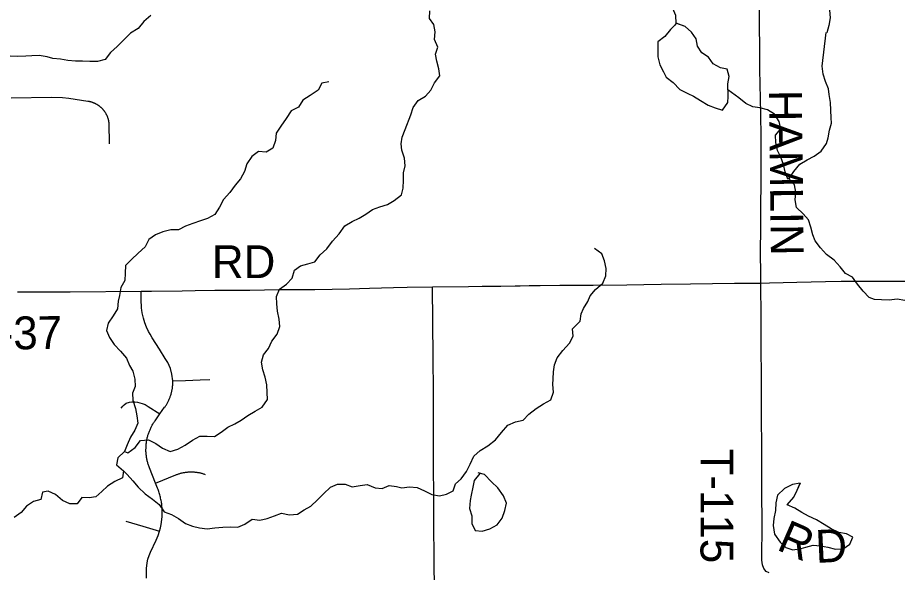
# Model space of a CAD drawing. Extents: x 0 to 34, y 0 to 22.
# Drawn here: x 5.217 to 5.977, y 17.083 to 17.563 of the extents above; entities that cross this region are included whole.
import ezdxf

# ---------------------------------------------------------------- set-up
doc = ezdxf.new("R2010")
doc.units = 0
for name, color, linetype in [('GM_X_Minor_Lake', 7, 'Continuous'), ('GM_X_Minor_River', 7, 'Continuous'), ('GM_X_Township_Road', 7, 'Continuous'), ('GM_X_Township_Road_Text', 7, 'Continuous')]:
    doc.layers.add(name, color=color, linetype=linetype)

msp = doc.modelspace()

# ---------------------------------------------------------------- linework, layer by layer
at = {"layer": 'GM_X_Minor_Lake'}
for points in [[(5.78625, 17.55776), (5.78499, 17.55605), (5.78122, 17.55235), (5.7763, 17.54609), (5.77044, 17.54154), (5.77026, 17.5349), (5.77045, 17.52864), (5.77196, 17.52162), (5.77537, 17.51574), (5.77764, 17.511), (5.78351, 17.50645), (5.78937, 17.50038), (5.79618, 17.49697), (5.80129, 17.4947), (5.80735, 17.49072), (5.81378, 17.48693), (5.81983, 17.48447), (5.82626, 17.48257), (5.8308, 17.48902), (5.83099, 17.49434), (5.83098, 17.50515)], [(5.78616, 17.55765), (5.78499, 17.55605), (5.78122, 17.55235), (5.7763, 17.54609), (5.77044, 17.54154), (5.77026, 17.5349), (5.77045, 17.52864), (5.77196, 17.52162), (5.77537, 17.51574), (5.77764, 17.511), (5.78351, 17.50645), (5.78937, 17.50038), (5.79618, 17.49697), (5.80129, 17.4947), (5.80735, 17.49072), (5.81378, 17.48693), (5.81983, 17.48447), (5.82626, 17.48257), (5.8308, 17.48902), (5.83099, 17.49434), (5.83098, 17.50515)], [(5.83098, 17.50515), (5.83212, 17.5116), (5.83022, 17.51786), (5.82455, 17.51899), (5.81812, 17.52259), (5.81414, 17.52847), (5.80846, 17.53207), (5.80468, 17.53776), (5.80335, 17.54421), (5.79938, 17.55009), (5.79389, 17.55483), (5.78591, 17.55789)], [(5.83098, 17.50515), (5.83212, 17.5116), (5.83022, 17.51786), (5.82455, 17.51899), (5.81812, 17.52259), (5.81414, 17.52847), (5.80846, 17.53207), (5.80468, 17.53776), (5.80335, 17.54421), (5.79938, 17.55009), (5.79389, 17.55483), (5.78625, 17.55776)], [(5.61663, 17.16833), (5.61171, 17.16207), (5.61039, 17.15637), (5.60907, 17.14955), (5.60813, 17.1448), (5.60756, 17.13797), (5.60964, 17.13171), (5.60946, 17.12489), (5.61249, 17.11882), (5.61854, 17.11825)], [(5.61854, 17.11825), (5.62516, 17.12034), (5.6314, 17.12376), (5.63575, 17.12964), (5.63801, 17.13628), (5.63953, 17.14254), (5.63706, 17.14899), (5.63214, 17.15582), (5.62666, 17.16113), (5.62041, 17.16738), (5.61511, 17.16871)], [(5.61854, 17.11825), (5.62516, 17.12034), (5.6314, 17.12376), (5.63575, 17.12964), (5.63801, 17.13628), (5.63953, 17.14254), (5.63706, 17.14899), (5.63214, 17.15582), (5.62666, 17.16113), (5.62041, 17.16738), (5.61663, 17.16833)], [(5.89344, 17.15988), (5.88673, 17.1588), (5.87992, 17.15519), (5.87387, 17.1495), (5.87236, 17.14285), (5.87199, 17.13621), (5.87067, 17.12919), (5.86991, 17.12312), (5.87124, 17.11573), (5.87597, 17.1089), (5.88089, 17.10416), (5.88713, 17.10227), (5.89413, 17.10322)], [(5.89339, 17.15987), (5.88673, 17.1588), (5.87992, 17.15519), (5.87387, 17.1495), (5.87236, 17.14285), (5.87199, 17.13621), (5.87067, 17.12919), (5.86991, 17.12312), (5.87124, 17.11573), (5.87597, 17.1089), (5.88089, 17.10416), (5.88713, 17.10227), (5.89413, 17.10322)], [(5.89413, 17.10322), (5.89829, 17.10455), (5.90453, 17.10626), (5.91096, 17.10569), (5.91721, 17.10456), (5.92402, 17.10286), (5.93045, 17.10305), (5.93631, 17.10704), (5.93896, 17.11311), (5.93328, 17.11614), (5.92685, 17.11709), (5.92023, 17.12031), (5.91417, 17.1241), (5.90736, 17.12808), (5.90055, 17.1313), (5.89469, 17.13433), (5.88882, 17.13831), (5.8822, 17.14115), (5.88787, 17.14761), (5.8909, 17.15368), (5.89354, 17.16013)], [(5.89413, 17.10322), (5.89829, 17.10455), (5.90453, 17.10626), (5.91096, 17.10569), (5.91721, 17.10456), (5.92402, 17.10286), (5.93045, 17.10305), (5.93631, 17.10704), (5.93896, 17.11311), (5.93328, 17.11614), (5.92685, 17.11709), (5.92023, 17.12031), (5.91417, 17.1241), (5.90736, 17.12808), (5.90055, 17.1313), (5.89469, 17.13433), (5.88882, 17.13831), (5.8822, 17.14115), (5.88787, 17.14761), (5.8909, 17.15368), (5.89344, 17.15988)]]:
    msp.add_lwpolyline(points, dxfattribs=at)
at = {"layer": 'GM_X_Minor_River'}
for points in [[(5.78616, 17.55765), (5.78601, 17.56448), (5.78341, 17.57049), (5.78212, 17.57748), (5.78235, 17.58355), (5.78183, 17.58999), (5.77924, 17.59562), (5.77909, 17.60207), (5.77648, 17.60846), (5.77114, 17.61872)], [(5.91812, 17.57588), (5.91919, 17.56225), (5.91801, 17.55577), (5.91646, 17.54928)], [(5.30927, 17.1873), (5.31232, 17.18605), (5.31865, 17.19056), (5.32323, 17.19673), (5.33021, 17.19746), (5.33653, 17.19419), (5.34229, 17.19015), (5.34879, 17.18727), (5.35555, 17.18932), (5.3619, 17.19269), (5.36804, 17.19701), (5.37439, 17.20038), (5.38082, 17.20053), (5.38707, 17.2003), (5.39284, 17.20403), (5.39861, 17.20815), (5.40459, 17.21113), (5.41019, 17.2143), (5.41596, 17.21823), (5.4223, 17.22217), (5.42827, 17.22572), (5.43304, 17.23209), (5.43271, 17.23834), (5.43237, 17.24479), (5.43108, 17.2514), (5.42886, 17.2578), (5.42776, 17.26441), (5.4295, 17.2709), (5.43372, 17.27631), (5.43679, 17.28264), (5.44119, 17.28881), (5.44369, 17.29532), (5.44297, 17.30176), (5.44168, 17.30856), (5.44096, 17.31499), (5.44082, 17.32144), (5.44332, 17.32775), (5.44946, 17.33188), (5.45426, 17.33711), (5.45618, 17.34399), (5.46139, 17.3479), (5.46797, 17.34957), (5.47398, 17.35142), (5.47857, 17.35722), (5.48431, 17.36266), (5.48926, 17.36904), (5.49497, 17.37562), (5.49992, 17.38237), (5.50608, 17.38612), (5.51206, 17.3891), (5.51803, 17.39266), (5.5238, 17.39658), (5.53018, 17.39901), (5.53675, 17.40087), (5.54234, 17.40441), (5.54885, 17.40912), (5.55023, 17.41503), (5.55045, 17.42186), (5.55049, 17.42831), (5.55205, 17.43442), (5.55133, 17.44104), (5.5491, 17.44782), (5.54859, 17.45331), (5.54941, 17.45902), (5.55189, 17.46591), (5.5569, 17.47855), (5.55883, 17.48485), (5.56305, 17.49083), (5.56939, 17.49458), (5.57418, 17.49981), (5.57725, 17.50615), (5.58203, 17.51233), (5.58094, 17.51837), (5.57928, 17.52478), (5.57819, 17.53102), (5.58014, 17.53695), (5.57734, 17.54352), (5.57775, 17.55036), (5.57685, 17.5566), (5.57313, 17.56183), (5.57336, 17.56847)], [(5.33215, 17.5644), (5.32603, 17.55914), (5.32107, 17.55314), (5.31454, 17.54901), (5.309, 17.54357), (5.30308, 17.53755), (5.29715, 17.53229), (5.29256, 17.52631), (5.28598, 17.52464), (5.27937, 17.52448), (5.27312, 17.52491), (5.26706, 17.52496), (5.26043, 17.52556), (5.25398, 17.52655), (5.24735, 17.52716), (5.24258, 17.52875), (5.23575, 17.52973), (5.22914, 17.52939), (5.22404, 17.52908), (5.21705, 17.52892), (5.21043, 17.52915)], [(5.88304, 17.42406), (5.88418, 17.42371), (5.88802, 17.42949), (5.89317, 17.43587), (5.89932, 17.43942), (5.90549, 17.44279), (5.91163, 17.44711), (5.9162, 17.45366), (5.91761, 17.45844), (5.91878, 17.4651), (5.92034, 17.47121), (5.92023, 17.47595), (5.91989, 17.48239), (5.91955, 17.48922), (5.91844, 17.49602), (5.91776, 17.50094), (5.91516, 17.50733), (5.91312, 17.51373), (5.9124, 17.52054), (5.91581, 17.54969)], [(5.48608, 17.50707), (5.47987, 17.50579), (5.4768, 17.49984), (5.46991, 17.49512), (5.46338, 17.49118), (5.45973, 17.48521), (5.45338, 17.48184), (5.44918, 17.47529), (5.44461, 17.46855), (5.44059, 17.46257), (5.43998, 17.45611), (5.43767, 17.44961), (5.4317, 17.44624), (5.42526, 17.44666), (5.4193, 17.44254), (5.4151, 17.43618), (5.41299, 17.4295), (5.40954, 17.42297), (5.40513, 17.41774), (5.40035, 17.41137), (5.39501, 17.40518), (5.39138, 17.39864), (5.38737, 17.39229), (5.38102, 17.38873), (5.37502, 17.38669), (5.36845, 17.38445), (5.36208, 17.38203), (5.3561, 17.37885), (5.34929, 17.37889), (5.34252, 17.37721), (5.33615, 17.3746), (5.33038, 17.37067), (5.32731, 17.36415), (5.3212, 17.35889), (5.31546, 17.35344), (5.3101, 17.3482), (5.31006, 17.34137), (5.30964, 17.33529), (5.30619, 17.32895), (5.30503, 17.32209), (5.304, 17.31732), (5.30321, 17.31066), (5.29957, 17.30451), (5.29537, 17.29815), (5.29381, 17.29186), (5.2964, 17.28584), (5.30033, 17.27987), (5.30594, 17.27411), (5.311, 17.26797), (5.31379, 17.26159), (5.31655, 17.25672), (5.31841, 17.24993), (5.31856, 17.24348), (5.31624, 17.23774), (5.31657, 17.23149), (5.31881, 17.22452), (5.32009, 17.2181), (5.32081, 17.21166), (5.3183, 17.20572), (5.31466, 17.19957), (5.31178, 17.19305), (5.30927, 17.1873), (5.30372, 17.18186), (5.30235, 17.17557), (5.30852, 17.1704), (5.30753, 17.16431), (5.30098, 17.16131), (5.29464, 17.15737), (5.28964, 17.15251), (5.28464, 17.14803), (5.2788, 17.14714), (5.27255, 17.14756), (5.26833, 17.14196), (5.26209, 17.14182), (5.25579, 17.14471), (5.2498, 17.15007), (5.24349, 17.15296), (5.23841, 17.15209), (5.23704, 17.14579), (5.23065, 17.14394), (5.22469, 17.14001), (5.22009, 17.1344), (5.21414, 17.13028)], [(5.88304, 17.42406), (5.88268, 17.42291), (5.88046, 17.42912), (5.87899, 17.43554), (5.87677, 17.44175), (5.8738, 17.44756), (5.87231, 17.45454), (5.87216, 17.46099), (5.87658, 17.46641), (5.8753, 17.47264), (5.87118, 17.47899), (5.86504, 17.48283), (5.85857, 17.48458), (5.85231, 17.48538), (5.84638, 17.48828), (5.84041, 17.49327), (5.8307, 17.49996)], [(5.98381, 17.31787), (5.97717, 17.31905), (5.97019, 17.31813), (5.96376, 17.31836), (5.9577, 17.3186), (5.95293, 17.32058), (5.94789, 17.32596), (5.94283, 17.33191), (5.93872, 17.33808), (5.93241, 17.34116), (5.92793, 17.34694), (5.92288, 17.3527), (5.91615, 17.35767), (5.91091, 17.36343), (5.90642, 17.36958), (5.90422, 17.37466), (5.90255, 17.38126), (5.90051, 17.38766), (5.89586, 17.39286), (5.89025, 17.39824), (5.88915, 17.40504), (5.88956, 17.41169), (5.88847, 17.41792), (5.88304, 17.42406)], [(5.30852, 17.1704), (5.31162, 17.16725), (5.31666, 17.16186), (5.32113, 17.15646), (5.32732, 17.15073), (5.33347, 17.14613), (5.33944, 17.14152), (5.34356, 17.13498), (5.35004, 17.13285), (5.35618, 17.1292), (5.36214, 17.12497), (5.36824, 17.12265), (5.37433, 17.12108), (5.38078, 17.12028), (5.38756, 17.12119), (5.39436, 17.12192), (5.40078, 17.12207), (5.40722, 17.12184), (5.4134, 17.12426), (5.41973, 17.12858), (5.42637, 17.12778), (5.43276, 17.12926), (5.43895, 17.13168), (5.44514, 17.13391), (5.45198, 17.13236), (5.45896, 17.1329), (5.46455, 17.13664), (5.47034, 17.13999), (5.47607, 17.14544), (5.48144, 17.15069), (5.48735, 17.15651), (5.49354, 17.15893), (5.49996, 17.15908), (5.50626, 17.15657), (5.51304, 17.15768), (5.51907, 17.15858), (5.52594, 17.15589), (5.5322, 17.15527), (5.53801, 17.15769), (5.54445, 17.15708), (5.5492, 17.15586), (5.5558, 17.15677), (5.56225, 17.15616), (5.56875, 17.15308), (5.57487, 17.15), (5.5817, 17.14902), (5.58772, 17.1503), (5.59352, 17.15309), (5.59546, 17.1592), (5.60046, 17.16368), (5.60504, 17.17005), (5.60811, 17.17638), (5.61136, 17.1831), (5.61692, 17.18816), (5.62344, 17.1921), (5.62994, 17.19738), (5.63528, 17.20376), (5.64081, 17.20996), (5.64736, 17.21296), (5.65395, 17.21425), (5.65893, 17.21948), (5.66525, 17.22437), (5.67158, 17.2285), (5.67774, 17.23206), (5.68005, 17.23857), (5.67971, 17.2452), (5.67998, 17.24995), (5.68021, 17.25602), (5.68102, 17.2623), (5.68334, 17.26824), (5.6883, 17.27461), (5.69402, 17.28081), (5.69709, 17.28696), (5.69656, 17.29339), (5.70322, 17.3), (5.70402, 17.30628), (5.70618, 17.31107), (5.70982, 17.31704), (5.71198, 17.32183), (5.71658, 17.32744), (5.7227, 17.3327), (5.72539, 17.33921), (5.7258, 17.34567), (5.72414, 17.35209), (5.72192, 17.35829), (5.71558, 17.3627)]]:
    msp.add_lwpolyline(points, dxfattribs=at)
at = {"layer": 'GM_X_Township_Road'}
for points in [[(5.86658, 17.08229), (5.86399, 17.08354), (5.86198, 17.08595), (5.86077, 17.08912), (5.86014, 17.09327), (5.86023, 17.0981), (5.86046, 17.12013), (5.86023, 17.1573), (5.86019, 17.18804), (5.85992, 17.21971), (5.85988, 17.24388), (5.85974, 17.28535), (5.8597, 17.30273), (5.85939, 17.33288), (5.85934, 17.34209), (5.85916, 17.35795), (5.85925, 17.38234), (5.85938, 17.40023), (5.85956, 17.4186), (5.85973, 17.43897), (5.85967, 17.45874), (5.85926, 17.47972), (5.85862, 17.51771), (5.85846, 17.53326), (5.8578, 17.58483)], [(5.21139, 17.49312), (5.24624, 17.49378), (5.25581, 17.4934), (5.26135, 17.4929), (5.27754, 17.49035), (5.27804, 17.49027), (5.27841, 17.49021), (5.27878, 17.49014), (5.27914, 17.49006), (5.2795, 17.48998), (5.27987, 17.48989), (5.28023, 17.48979), (5.28059, 17.48969), (5.28094, 17.48958), (5.2813, 17.48947), (5.28165, 17.48935), (5.282, 17.48922), (5.28235, 17.48909), (5.2827, 17.48895), (5.28304, 17.4888), (5.28338, 17.48865), (5.28372, 17.4885), (5.28405, 17.48833), (5.28438, 17.48816), (5.28471, 17.48799), (5.28504, 17.48781), (5.28536, 17.48762), (5.28568, 17.48743), (5.286, 17.48723), (5.28631, 17.48703), (5.28662, 17.48682), (5.28693, 17.48661), (5.28723, 17.48639), (5.28753, 17.48617), (5.28782, 17.48594), (5.28811, 17.48571), (5.2884, 17.48547), (5.28868, 17.48522), (5.28896, 17.48497), (5.28923, 17.48472), (5.2895, 17.48446), (5.28976, 17.4842), (5.29002, 17.48393), (5.29028, 17.48366), (5.29052, 17.48338), (5.29077, 17.4831), (5.29101, 17.48282), (5.29125, 17.48253), (5.29148, 17.48223), (5.2917, 17.48194), (5.29192, 17.48164), (5.29213, 17.48133), (5.29235, 17.48102), (5.29255, 17.48071), (5.29275, 17.48039), (5.29294, 17.48007), (5.29313, 17.47975), (5.29331, 17.47943), (5.29348, 17.4791), (5.29365, 17.47877), (5.29382, 17.47843), (5.29397, 17.47809), (5.29413, 17.47775), (5.29427, 17.47741), (5.29441, 17.47707), (5.29455, 17.47672), (5.29468, 17.47637), (5.2948, 17.47602), (5.29491, 17.47566), (5.29502, 17.4753), (5.29513, 17.47495), (5.29522, 17.47459), (5.29531, 17.47423), (5.2954, 17.47386), (5.29548, 17.4735), (5.29555, 17.47313), (5.29561, 17.47276), (5.29567, 17.4724), (5.29573, 17.47203), (5.29577, 17.47166), (5.29581, 17.47129), (5.29584, 17.47091), (5.29618, 17.45329)], [(5.21676, 17.32534), (5.26254, 17.32544), (5.3238, 17.32588), (5.33285, 17.32605), (5.35927, 17.32628), (5.37057, 17.32646), (5.38759, 17.32672), (5.41783, 17.32692), (5.44292, 17.32723), (5.47398, 17.32743), (5.50388, 17.32798), (5.52105, 17.32846), (5.54198, 17.32901), (5.55368, 17.32926), (5.57549, 17.32956), (5.60664, 17.33001), (5.61848, 17.33017), (5.63456, 17.33038), (5.647, 17.33056), (5.65138, 17.33062), (5.65921, 17.33072), (5.66853, 17.33081), (5.68578, 17.33097), (5.69906, 17.33113), (5.71452, 17.33125), (5.74347, 17.33153), (5.75822, 17.33173), (5.7731, 17.33188), (5.79866, 17.33226), (5.83661, 17.33278), (5.85939, 17.33288), (5.86676, 17.33301), (5.89049, 17.33364), (5.91534, 17.33422), (5.92894, 17.33449), (5.94221, 17.33469), (5.96652, 17.3346), (6.00021, 17.33467)], [(5.3283, 17.07764), (5.32841, 17.08612), (5.32902, 17.09093), (5.32961, 17.09413), (5.33058, 17.09722), (5.33185, 17.10027), (5.33675, 17.11042), (5.3385, 17.11443), (5.33965, 17.11826), (5.34053, 17.12124), (5.34113, 17.12396), (5.34147, 17.12624), (5.34198, 17.13111), (5.34188, 17.13885), (5.34178, 17.13984), (5.34166, 17.14084), (5.34153, 17.14183), (5.34138, 17.14282), (5.34121, 17.1438), (5.34103, 17.14478), (5.34083, 17.14576), (5.34062, 17.14674), (5.34038, 17.14771), (5.34014, 17.14868), (5.33987, 17.14964), (5.3396, 17.1506), (5.3393, 17.15155), (5.33899, 17.1525), (5.33867, 17.15344), (5.33833, 17.15437), (5.3379, 17.15549), (5.33615, 17.1599), (5.33091, 17.17316), (5.33057, 17.17406), (5.33031, 17.17477), (5.33007, 17.17547), (5.32985, 17.17619), (5.32963, 17.1769), (5.32943, 17.17762), (5.32923, 17.17835), (5.32906, 17.17907), (5.32889, 17.1798), (5.32874, 17.18053), (5.3286, 17.18127), (5.32847, 17.182), (5.32835, 17.18274), (5.32825, 17.18348), (5.32816, 17.18423), (5.32809, 17.18497), (5.32802, 17.18572), (5.32797, 17.18646), (5.32793, 17.18721), (5.32797, 17.19169), (5.32803, 17.19243), (5.32809, 17.19317), (5.32817, 17.19392), (5.32826, 17.19466), (5.32836, 17.1954), (5.32848, 17.19613), (5.32861, 17.19687), (5.32875, 17.1976), (5.32891, 17.19833), (5.32907, 17.19906), (5.32925, 17.19978), (5.32944, 17.2005), (5.32965, 17.20122), (5.32987, 17.20193), (5.3301, 17.20264), (5.33034, 17.20334), (5.33059, 17.20404), (5.33086, 17.20474), (5.33114, 17.20543), (5.33143, 17.20611), (5.33173, 17.2068), (5.33205, 17.20747), (5.33237, 17.20814), (5.33271, 17.20881), (5.33306, 17.20946), (5.33342, 17.21011), (5.33379, 17.21076), (5.33418, 17.2114), (5.33457, 17.21203), (5.33498, 17.21265), (5.33539, 17.21327), (5.33582, 17.21388), (5.33995, 17.21968), (5.34408, 17.22547), (5.34447, 17.22601), (5.34484, 17.22656), (5.3452, 17.22711), (5.34555, 17.22768), (5.34589, 17.22824), (5.34622, 17.22882), (5.34654, 17.22939), (5.34685, 17.22998), (5.34715, 17.23057), (5.34745, 17.23116), (5.34773, 17.23176), (5.348, 17.23236), (5.34825, 17.23297), (5.3485, 17.23359), (5.34874, 17.2342), (5.34897, 17.23483), (5.34918, 17.23545), (5.34939, 17.23608), (5.34958, 17.23671), (5.34977, 17.23734), (5.34994, 17.23798), (5.3501, 17.23862), (5.35025, 17.23927), (5.35039, 17.23991), (5.35052, 17.24056), (5.35063, 17.24121), (5.35073, 17.24186), (5.35083, 17.24251), (5.35091, 17.24317), (5.35098, 17.24383), (5.35104, 17.24448), (5.35108, 17.24514), (5.35112, 17.2458), (5.35102, 17.24824), (5.35034, 17.25417), (5.34911, 17.25893), (5.34686, 17.2641), (5.34464, 17.26779), (5.33959, 17.27571), (5.33336, 17.28559), (5.33159, 17.28859), (5.33016, 17.29113), (5.32843, 17.29466), (5.32696, 17.29864), (5.32577, 17.30246), (5.32478, 17.30713), (5.32439, 17.30958), (5.32419, 17.31135), (5.324, 17.31415), (5.32391, 17.3162), (5.3238, 17.32588)], [(5.57861, 16.82899), (5.57857, 16.83969), (5.57851, 16.85553), (5.57844, 16.8703), (5.57835, 16.90812), (5.57826, 16.92833), (5.57801, 16.96897), (5.57789, 16.99756), (5.57773, 17.00965), (5.57764, 17.02402), (5.57731, 17.06478), (5.57706, 17.09543), (5.57681, 17.12318), (5.57672, 17.14112), (5.57647, 17.18213), (5.57638, 17.21025), (5.57641, 17.23871), (5.57627, 17.26882), (5.57549, 17.32956)], [(5.35102, 17.24824), (5.36221, 17.24865), (5.37489, 17.24911), (5.38311, 17.24941)], [(5.30662, 17.22481), (5.30792, 17.2265), (5.30895, 17.22756), (5.31095, 17.22892), (5.31367, 17.2298), (5.31562, 17.23028), (5.31838, 17.23014), (5.32057, 17.22981), (5.32254, 17.22932), (5.32456, 17.22883), (5.32714, 17.22785), (5.32969, 17.22626), (5.33995, 17.21968)], [(5.33615, 17.1599), (5.3537, 17.16701), (5.35429, 17.16724), (5.35487, 17.16746), (5.35545, 17.16767), (5.35604, 17.16786), (5.35663, 17.16805), (5.35723, 17.16823), (5.35782, 17.16839), (5.35842, 17.16855), (5.35902, 17.1687), (5.35963, 17.16883), (5.36024, 17.16895), (5.36085, 17.16907), (5.36146, 17.16917), (5.36207, 17.16926), (5.36268, 17.16935), (5.3633, 17.16941), (5.36391, 17.16948), (5.36453, 17.16952), (5.36515, 17.16956), (5.36948, 17.16952), (5.3701, 17.16947), (5.37071, 17.16941), (5.37133, 17.16934), (5.37194, 17.16926), (5.37255, 17.16916), (5.37316, 17.16906), (5.37377, 17.16895), (5.37437, 17.16882), (5.37498, 17.16869), (5.37558, 17.16854), (5.37617, 17.16839), (5.37677, 17.16822), (5.37736, 17.16804), (5.37795, 17.16785), (5.37912, 17.16745)], [(5.31063, 17.1269), (5.32509, 17.12259), (5.33965, 17.11826)]]:
    msp.add_lwpolyline(points, dxfattribs=at)

# ---------------------------------------------------------------- texts
at = {"layer": 'GM_X_Township_Road_Text'}
for s, height, rotation, p in [('HAMLIN', 0.028409, 270.68849, (5.86636, 17.49992)), ('RD', 0.028409, 0.00001, (5.38487, 17.33721)), ('T-37', 0.028409, 0.70694, (5.17756, 17.27507)), ('T-115', 0.028409, 270, (5.80722, 17.18979)), ('R', 0.02841, 336.46471, (5.87208, 17.10265)), ('D', 0.02841, 2.65714, (5.90707, 17.09083))]:
    msp.add_text(s, height=height, rotation=rotation, dxfattribs=at).set_placement(p)

doc.saveas('drawing.dxf')
